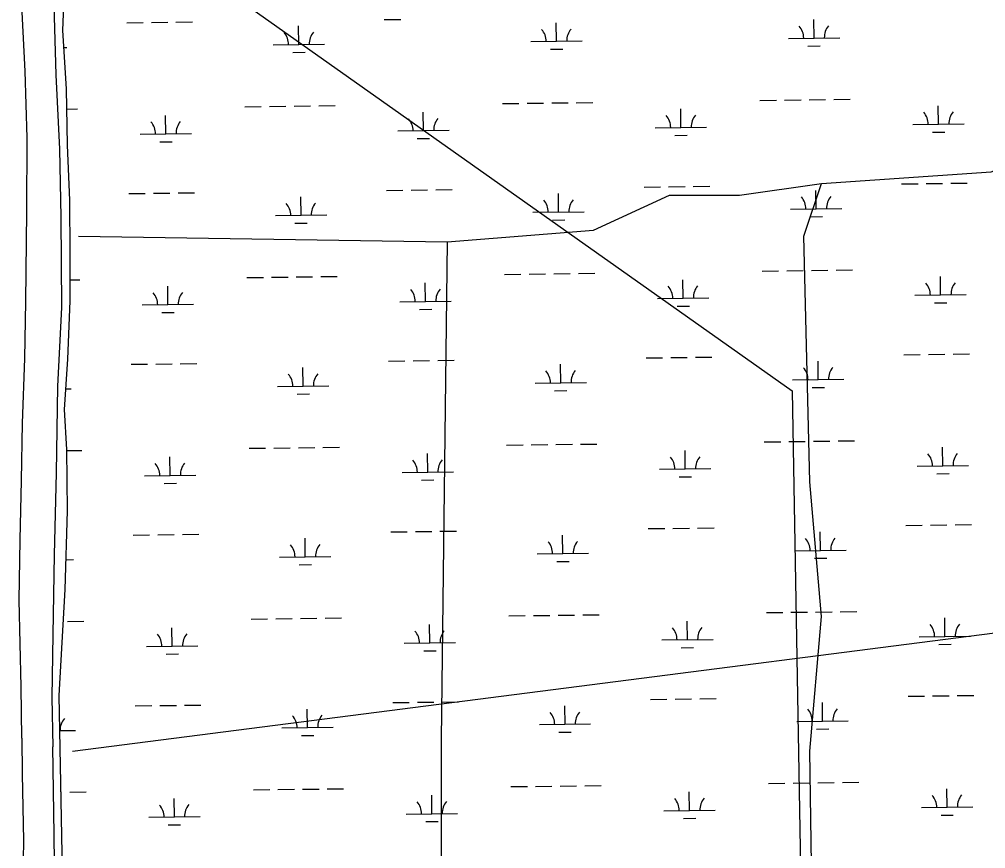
# Model space of a CAD drawing. Extents: x 3715084 to 3753216, y 488173 to 513963.
# Drawn here: x 3742939 to 3744821, y 506681 to 508296 of the extents above; entities that cross this region are included whole.
import ezdxf

# ---------------------------------------------------------------- set-up
doc = ezdxf.new("R2010")
doc.units = 0
for name, color, linetype in [('V-LEVE-TOET', 7, 'Continuous'), ('V-TOPO-SHOR', 7, 'Continuous'), ('V-UTIL-LINE', 7, 'Continuous'), ('V-WETL-SWMP', 7, 'Continuous')]:
    doc.layers.add(name, color=color, linetype=linetype)

msp = doc.modelspace()

# ---------------------------------------------------------------- linework, layer by layer
at = {"layer": 'V-LEVE-TOET'}
for points in [[(3742943.5, 506896.1), (3742942.2, 506995.6), (3742938.5, 507164.7), (3742940.4, 507282.2), (3742942.9, 507398.1), (3742945, 507509.3), (3742949, 507635.6), (3742951, 507746.2), (3742953, 507921.1), (3742953.9, 508065.3), (3742949.7, 508194.9), (3742942.3, 508349.4)], [(3743005.3, 508346.6), (3743009.4, 508188), (3743016.7, 508043.4), (3743019.7, 507910.9), (3743020.6, 507734.9), (3743013, 507581.3), (3743010.3, 507412.7), (3743006.3, 507252.9), (3743003.9, 507097.6), (3743002.1, 506974.9), (3743003.9, 506878.8)], [(3742943.5, 506896.1), (3742944.4, 506826.3), (3742946.7, 506695.8), (3742944, 506550.3), (3742944.2, 506359.9), (3742947.9, 506152.2), (3742948.6, 505953.3), (3742948.5, 505794.9), (3742951.3, 505739.6), (3742955.3, 505578.2), (3742949.5, 505455.1), (3742950.8, 505401.3), (3742950.6, 505363.9), (3742949.8, 505235.3), (3742959.4, 505133.7), (3742962.7, 505088.9), (3742959.3, 505059.5)], [(3743144.7, 505011.1), (3743115.7, 505025.9), (3743084.7, 505047.1), (3743061.6, 505063.9), (3743046.6, 505081.3), (3743031, 505102.1), (3743019.9, 505129.4), (3743014.7, 505171.8), (3743014.1, 505269.9), (3743018.2, 505415.9), (3743019.5, 505537.5), (3743018, 505698.5), (3743014.5, 505879.3), (3743014.3, 506070.2), (3743014.4, 506225.6), (3743010.5, 506373.1), (3743008.5, 506539.5), (3743006.5, 506707.9), (3743003.9, 506878.8)]]:
    msp.add_lwpolyline(points, dxfattribs=at)
at = {"layer": 'V-TOPO-SHOR'}
msp.add_line((3743042.2, 506870.7), (3745356.7, 507167.1), dxfattribs=at)
for points in [[(3743053.6, 507874), (3743771.9, 507862.6), (3744057, 507885.4), (3744205.2, 507953.8), (3744342, 507953.8), (3744501.6, 507976.6), (3744832.3, 507999.4), (3744923.5, 508033.6), (3745299.7, 508045), (3745835.6, 508056.4), (3746679.3, 508067.8), (3747773.9, 508056.4)], [(3744513, 504533.3), (3744478.8, 506870.7), (3744501.6, 507132.9), (3744478.8, 507395.1), (3744467.4, 507874), (3744501.6, 507976.6)], [(3743771.9, 507862.6), (3743760.5, 506893.5), (3743760.5, 506540), (3743771.9, 505719.1), (3743760.5, 504921)]]:
    msp.add_lwpolyline(points, dxfattribs=at)
at = {"layer": 'V-UTIL-LINE'}
msp.add_lwpolyline([(3743021.6, 508578.7), (3744444.1, 507572.3), (3744507.4, 503971.5)], dxfattribs=at)
at = {"layer": 'V-WETL-SWMP'}
for p, q in [((3743023.6, 508274.4), (3743028.1, 508399.7)), ((3743147.9, 508289.4), (3743179.9, 508289.8)), ((3743195.9, 508290), (3743227.9, 508290.4)), ((3743243.8, 508290.6), (3743275.8, 508291)), ((3743649.7, 508295.7), (3743681.7, 508296.1)), ((3743985.1, 508253.4), (3743984.7, 508289.4)), ((3744487, 508259.7), (3744486.5, 508295.7)), ((3743030.5, 508161), (3743023.6, 508274.4)), ((3743483.3, 508247.2), (3743482.8, 508283.2)), ((3743433.3, 508246.5), (3743533.3, 508247.8)), ((3743935.1, 508252.8), (3744035.1, 508254.1)), ((3744437, 508259.1), (3744537, 508260.3)), ((3743025.6, 508241.4), (3743031.4, 508241.5)), ((3743471.4, 508231.6), (3743495.4, 508231.9)), ((3743973.3, 508237.8), (3743997.3, 508238.1)), ((3744475.2, 508244.1), (3744499.2, 508244.4)), ((3743032.5, 508051.3), (3743030.5, 508161)), ((3743975.8, 508133.2), (3744007.8, 508133.6)), ((3744023.8, 508133.8), (3744055.8, 508134.2)), ((3744381.7, 508138.3), (3744413.7, 508138.7)), ((3744429.7, 508138.9), (3744461.7, 508139.3)), ((3744477.6, 508139.5), (3744509.6, 508139.9)), ((3744525.6, 508140.1), (3744557.6, 508140.5)), ((3743031.2, 508121.4), (3743052, 508121.7)), ((3743377.9, 508125.8), (3743409.9, 508126.2)), ((3743425.9, 508126.4), (3743457.9, 508126.8)), ((3743473.9, 508127), (3743505.9, 508127.4)), ((3743521.9, 508127.6), (3743553.9, 508128)), ((3743725.8, 508079.4), (3743725.4, 508115.4)), ((3743879.8, 508132), (3743911.8, 508132.4)), ((3743927.8, 508132.6), (3743959.8, 508133)), ((3744227.7, 508085.6), (3744227.3, 508121.6)), ((3744729.6, 508091.9), (3744729.1, 508127.9)), ((3743224, 508073.1), (3743223.5, 508109.1)), ((3743675.8, 508078.7), (3743775.8, 508080)), ((3744177.7, 508085), (3744277.7, 508086.3)), ((3744679.6, 508091.3), (3744779.6, 508092.5)), ((3743174, 508072.5), (3743274, 508073.7)), ((3743714, 508063.8), (3743738, 508064.1)), ((3744215.9, 508070.1), (3744239.9, 508070.4)), ((3744717.8, 508076.3), (3744741.8, 508076.6)), ((3743036.9, 507943.6), (3743032.5, 508051.3)), ((3743212.2, 508057.5), (3743236.2, 508057.8)), ((3743701.9, 507963.6), (3743733.9, 507964)), ((3743749.9, 507964.2), (3743781.9, 507964.6)), ((3744155.8, 507969.3), (3744187.7, 507969.7)), ((3744203.7, 507969.9), (3744235.7, 507970.3)), ((3744251.7, 507970.5), (3744283.7, 507970.9)), ((3744657.6, 507975.6), (3744689.6, 507976)), ((3744705.6, 507976.2), (3744737.6, 507976.6)), ((3744753.6, 507976.8), (3744785.6, 507977.2)), ((3743152, 507956.7), (3743184, 507957.1)), ((3743200, 507957.3), (3743232, 507957.7)), ((3743248, 507957.9), (3743280, 507958.3)), ((3743487.4, 507914.5), (3743487, 507950.5)), ((3743653.9, 507963), (3743685.9, 507963.4)), ((3743989.3, 507920.8), (3743988.8, 507956.8)), ((3744491.1, 507927.1), (3744490.7, 507963)), ((3743037.8, 507839.7), (3743036.9, 507943.6)), ((3744441.2, 507926.4), (3744541.1, 507927.7)), ((3743437.4, 507913.9), (3743537.4, 507915.1)), ((3743939.3, 507920.2), (3744039.3, 507921.4)), ((3744479.3, 507911.5), (3744503.3, 507911.8)), ((3743475.6, 507898.9), (3743499.6, 507899.2)), ((3743977.5, 507905.2), (3744001.5, 507905.5)), ((3743037.6, 507747.9), (3743037.8, 507839.7)), ((3743478.1, 507794.3), (3743510.1, 507794.7)), ((3743526.1, 507794.9), (3743558.1, 507795.3)), ((3743883.9, 507799.4), (3743915.9, 507799.8)), ((3743931.9, 507800), (3743963.9, 507800.4)), ((3743979.9, 507800.6), (3744011.9, 507801)), ((3744027.9, 507801.2), (3744059.9, 507801.6)), ((3744385.8, 507805.7), (3744417.8, 507806.1)), ((3744433.8, 507806.3), (3744465.8, 507806.7)), ((3744481.8, 507806.9), (3744513.8, 507807.3)), ((3744529.8, 507807.5), (3744561.8, 507807.9)), ((3744733.7, 507759.3), (3744733.3, 507795.3)), ((3743037.7, 507788.8), (3743056.2, 507789)), ((3743228.1, 507740.4), (3743227.7, 507776.4)), ((3743382.1, 507793.1), (3743414.1, 507793.5)), ((3743430.1, 507793.7), (3743462.1, 507794.1)), ((3743730, 507746.7), (3743729.5, 507782.7)), ((3744231.9, 507753), (3744231.4, 507789)), ((3744683.7, 507758.6), (3744783.7, 507759.9)), ((3743032.9, 507634.3), (3743037.6, 507747.9)), ((3743178.1, 507739.8), (3743278.1, 507741.1)), ((3743680, 507746.1), (3743780, 507747.3)), ((3744181.9, 507752.4), (3744281.9, 507753.6)), ((3744721.9, 507743.7), (3744745.9, 507744)), ((3743216.3, 507724.9), (3743240.3, 507725.2)), ((3743718.2, 507731.1), (3743742.2, 507731.4)), ((3744220.1, 507737.4), (3744244.1, 507737.7)), ((3744709.8, 507643.5), (3744741.8, 507643.9)), ((3744757.8, 507644.1), (3744789.8, 507644.5)), ((3743026.5, 507536), (3743032.9, 507634.3)), ((3743204.2, 507624.7), (3743236.2, 507625.1)), ((3743252.2, 507625.3), (3743284.2, 507625.7)), ((3743658, 507630.4), (3743690, 507630.8)), ((3743706, 507631), (3743738, 507631.4)), ((3743754, 507631.6), (3743786, 507632)), ((3744159.9, 507636.6), (3744191.9, 507637)), ((3744207.9, 507637.2), (3744239.9, 507637.6)), ((3744255.9, 507637.8), (3744287.9, 507638.2)), ((3744495.3, 507594.4), (3744494.9, 507630.4)), ((3744661.8, 507642.9), (3744693.8, 507643.3)), ((3743156.2, 507624.1), (3743188.2, 507624.5)), ((3743491.6, 507581.9), (3743491.1, 507617.9)), ((3743993.4, 507588.1), (3743993, 507624.1)), ((3743943.4, 507587.5), (3744043.4, 507588.8)), ((3744445.3, 507593.8), (3744545.3, 507595)), ((3743029.1, 507576.1), (3743039.7, 507576.2)), ((3743441.6, 507581.2), (3743541.6, 507582.5)), ((3743981.6, 507572.6), (3744005.6, 507572.9)), ((3744483.5, 507578.8), (3744507.5, 507579.1)), ((3743479.8, 507566.3), (3743503.8, 507566.6)), ((3743030.8, 507458.3), (3743026.5, 507536)), ((3744486, 507474.2), (3744518, 507474.6)), ((3744534, 507474.8), (3744566, 507475.2)), ((3743032.1, 507339), (3743030.8, 507458.3)), ((3743030.9, 507456), (3743060.4, 507456.4)), ((3743386.2, 507460.5), (3743418.2, 507460.9)), ((3743434.2, 507461.1), (3743466.2, 507461.5)), ((3743482.2, 507461.7), (3743514.2, 507462.1)), ((3743530.2, 507462.3), (3743562.2, 507462.7)), ((3743888.1, 507466.7), (3743920.1, 507467.1)), ((3743936.1, 507467.3), (3743968.1, 507467.7)), ((3743984.1, 507467.9), (3744016.1, 507468.3)), ((3744032.1, 507468.5), (3744064.1, 507468.9)), ((3744236, 507420.3), (3744235.6, 507456.3)), ((3744390, 507473), (3744422, 507473.4)), ((3744438, 507473.6), (3744470, 507474)), ((3744737.9, 507426.6), (3744737.4, 507462.6)), ((3743232.3, 507407.8), (3743231.8, 507443.8)), ((3743734.2, 507414.1), (3743733.7, 507450.1)), ((3744186, 507419.7), (3744286, 507421)), ((3744687.9, 507426), (3744787.9, 507427.2)), ((3743182.3, 507407.2), (3743282.3, 507408.4)), ((3743684.2, 507413.4), (3743784.2, 507414.7)), ((3744224.2, 507404.8), (3744248.2, 507405.1)), ((3744726.1, 507411), (3744750.1, 507411.3)), ((3743220.5, 507392.2), (3743244.5, 507392.5)), ((3743722.4, 507398.5), (3743746.3, 507398.8)), ((3743027.6, 507185.7), (3743032.1, 507339)), ((3744212.1, 507304.6), (3744244.1, 507305)), ((3744260.1, 507305.2), (3744292.1, 507305.6)), ((3744665.9, 507310.3), (3744697.9, 507310.7)), ((3744713.9, 507310.9), (3744745.9, 507311.3)), ((3744761.9, 507311.5), (3744793.9, 507311.9)), ((3743160.3, 507291.5), (3743192.3, 507291.9)), ((3743208.3, 507292.1), (3743240.3, 507292.5)), ((3743256.3, 507292.7), (3743288.3, 507293.1)), ((3743662.2, 507297.7), (3743694.2, 507298.1)), ((3743710.2, 507298.3), (3743742.2, 507298.7)), ((3743758.2, 507298.9), (3743790.2, 507299.3)), ((3743997.6, 507255.5), (3743997.1, 507291.5)), ((3744164.1, 507304), (3744196.1, 507304.4)), ((3744499.5, 507261.8), (3744499, 507297.8)), ((3743495.7, 507249.2), (3743495.3, 507285.2)), ((3743445.7, 507248.6), (3743545.7, 507249.8)), ((3743947.6, 507254.9), (3744047.6, 507256.1)), ((3744449.5, 507261.1), (3744549.5, 507262.4)), ((3743029.3, 507243.4), (3743043.9, 507243.6)), ((3743483.9, 507233.6), (3743507.9, 507233.9)), ((3743985.8, 507239.9), (3744009.8, 507240.2)), ((3744487.7, 507246.2), (3744511.7, 507246.5)), ((3743016.4, 506979.1), (3743027.6, 507185.7)), ((3743988.3, 507135.3), (3744020.2, 507135.7)), ((3744036.2, 507135.9), (3744068.2, 507136.3)), ((3744394.1, 507140.4), (3744426.1, 507140.8)), ((3744442.1, 507141), (3744474.1, 507141.4)), ((3744490.1, 507141.6), (3744522.1, 507142)), ((3744538.1, 507142.2), (3744570.1, 507142.6)), ((3743032.5, 507123.3), (3743064.5, 507123.7)), ((3743390.4, 507127.8), (3743422.4, 507128.2)), ((3743438.4, 507128.4), (3743470.4, 507128.8)), ((3743486.4, 507129), (3743518.4, 507129.4)), ((3743534.4, 507129.6), (3743566.4, 507130)), ((3743738.3, 507081.4), (3743737.9, 507117.4)), ((3743892.3, 507134.1), (3743924.3, 507134.5)), ((3743940.3, 507134.7), (3743972.3, 507135.1)), ((3744240.2, 507087.7), (3744239.7, 507123.7)), ((3744742.1, 507094), (3744741.6, 507130)), ((3743236.4, 507075.1), (3743236, 507111.1)), ((3743688.3, 507080.8), (3743788.3, 507082)), ((3744190.2, 507087.1), (3744290.2, 507088.3)), ((3744692.1, 507093.3), (3744792, 507094.6)), ((3743186.4, 507074.5), (3743286.4, 507075.8)), ((3743726.5, 507065.8), (3743750.5, 507066.1)), ((3744228.4, 507072.1), (3744252.4, 507072.4)), ((3744730.2, 507078.4), (3744754.2, 507078.7)), ((3743224.6, 507059.6), (3743248.6, 507059.9)), ((3743030.3, 506186.2), (3743016.4, 506979.1)), ((3743714.4, 506965.7), (3743746.3, 506966.1)), ((3743762.3, 506966.3), (3743794.3, 506966.7)), ((3744168.2, 506971.3), (3744200.2, 506971.7)), ((3744216.2, 506971.9), (3744248.2, 506972.3)), ((3744264.2, 506972.5), (3744296.2, 506972.9)), ((3744670.1, 506977.6), (3744702.1, 506978)), ((3744718.1, 506978.2), (3744750.1, 506978.6)), ((3744766.1, 506978.8), (3744798.1, 506979.2)), ((3743164.5, 506958.8), (3743196.5, 506959.2)), ((3743212.5, 506959.4), (3743244.5, 506959.8)), ((3743260.5, 506960), (3743292.5, 506960.4)), ((3743499.9, 506916.6), (3743499.4, 506952.6)), ((3743666.4, 506965.1), (3743698.4, 506965.5)), ((3744001.8, 506922.8), (3744001.3, 506958.8)), ((3744503.6, 506929.1), (3744503.2, 506965.1)), ((3744453.6, 506928.5), (3744553.6, 506929.7)), ((3743017.6, 506910.5), (3743048, 506910.9)), ((3743449.9, 506915.9), (3743549.9, 506917.2)), ((3743951.8, 506922.2), (3744051.7, 506923.5)), ((3744491.8, 506913.5), (3744515.8, 506913.8)), ((3743488.1, 506901), (3743512.1, 506901.3)), ((3743989.9, 506907.3), (3744013.9, 506907.6)), ((3743490.5, 506796.4), (3743522.5, 506796.8)), ((3743538.5, 506797), (3743570.5, 506797.4)), ((3743896.4, 506801.4), (3743928.4, 506801.8)), ((3743944.4, 506802), (3743976.4, 506802.4)), ((3743992.4, 506802.6), (3744024.4, 506803)), ((3744040.4, 506803.2), (3744072.4, 506803.6)), ((3744398.3, 506807.7), (3744430.3, 506808.1)), ((3744446.3, 506808.3), (3744478.3, 506808.7)), ((3744494.3, 506808.9), (3744526.3, 506809.3)), ((3744542.3, 506809.5), (3744574.3, 506809.9)), ((3744746.2, 506761.3), (3744745.8, 506797.3)), ((3743019.7, 506790.5), (3743020.7, 506790.5)), ((3743036.7, 506790.7), (3743068.7, 506791.1)), ((3743240.6, 506742.5), (3743240.2, 506778.5)), ((3743394.5, 506795.2), (3743426.5, 506795.6)), ((3743442.5, 506795.8), (3743474.5, 506796.2)), ((3743742.5, 506748.8), (3743742, 506784.8)), ((3744244.3, 506755), (3744243.9, 506791)), ((3744696.2, 506760.7), (3744796.2, 506761.9)), ((3743190.6, 506741.9), (3743290.6, 506743.1)), ((3743692.5, 506748.1), (3743792.5, 506749.4)), ((3744194.3, 506754.4), (3744294.3, 506755.7)), ((3744734.4, 506745.7), (3744758.4, 506746)), ((3743228.8, 506726.9), (3743252.8, 506727.2)), ((3743730.7, 506733.2), (3743754.7, 506733.5)), ((3744232.5, 506739.5), (3744256.5, 506739.8))]:
    msp.add_line(p, q, dxfattribs=at)
for centre, start, end in [((3743428, 508246.9), 359.9442, 41.4878), ((3743538.5, 508248.3), 139.9442, 181.4878), ((3743929.9, 508253.2), 359.9442, 41.4878), ((3744040.4, 508254.6), 139.9442, 181.4878), ((3744431.7, 508259.5), 359.9442, 41.4878), ((3744542.2, 508260.9), 139.9442, 181.4878), ((3744674.3, 508091.7), 359.9442, 41.4878), ((3744784.8, 508093.1), 139.9442, 181.4878), ((3743168.7, 508072.9), 359.9442, 41.4878), ((3743279.2, 508074.3), 139.9442, 181.4878), ((3743670.6, 508079.1), 359.9442, 41.4878), ((3743781.1, 508080.5), 139.9442, 181.4878), ((3744172.5, 508085.4), 359.9442, 41.4878), ((3744282.9, 508086.8), 139.9442, 181.4878), ((3744435.9, 507926.8), 359.9442, 41.4878), ((3744546.4, 507928.2), 139.9442, 181.4878), ((3743432.2, 507914.3), 359.9442, 41.4878), ((3743542.6, 507915.7), 139.9442, 181.4878), ((3743934, 507920.6), 359.9442, 41.4878), ((3744044.5, 507921.9), 139.9442, 181.4878), ((3744176.6, 507752.8), 359.9442, 41.4878), ((3744287.1, 507754.2), 139.9442, 181.4878), ((3744678.5, 507759), 359.9442, 41.4878), ((3744789, 507760.4), 139.9442, 181.4878), ((3743172.9, 507740.2), 359.9442, 41.4878), ((3743283.4, 507741.6), 139.9442, 181.4878), ((3743674.8, 507746.5), 359.9442, 41.4878), ((3743785.2, 507747.9), 139.9442, 181.4878), ((3743938.2, 507587.9), 359.9442, 41.4878), ((3744048.7, 507589.3), 139.9442, 181.4878), ((3744440.1, 507594.2), 359.9442, 41.4878), ((3744550.5, 507595.6), 139.9442, 181.4878), ((3743436.3, 507581.6), 359.9442, 41.4878), ((3743546.8, 507583), 139.9442, 181.4878), ((3743678.9, 507413.8), 359.9442, 41.4878), ((3743789.4, 507415.2), 139.9442, 181.4878), ((3744180.8, 507420.1), 359.9442, 41.4878), ((3744291.3, 507421.5), 139.9442, 181.4878), ((3744682.6, 507426.4), 359.9442, 41.4878), ((3744793.1, 507427.8), 139.9442, 181.4878), ((3743177, 507407.6), 359.9442, 41.4878), ((3743287.5, 507409), 139.9442, 181.4878), ((3743440.5, 507249), 359.9442, 41.4878), ((3743551, 507250.4), 139.9442, 181.4878), ((3743942.4, 507255.3), 359.9442, 41.4878), ((3744052.8, 507256.6), 139.9442, 181.4878), ((3744444.2, 507261.5), 359.9442, 41.4878), ((3744554.7, 507262.9), 139.9442, 181.4878), ((3744686.8, 507093.7), 359.9442, 41.4878), ((3744797.3, 507095.1), 139.9442, 181.4878), ((3743181.2, 507074.9), 359.9442, 41.4878), ((3743291.7, 507076.3), 139.9442, 181.4878), ((3743683.1, 507081.2), 359.9442, 41.4878), ((3743793.5, 507082.6), 139.9442, 181.4878), ((3744184.9, 507087.5), 359.9442, 41.4878), ((3744295.4, 507088.9), 139.9442, 181.4878), ((3744448.4, 506928.9), 359.9442, 41.4878), ((3744558.9, 506930.3), 139.9442, 181.4878), ((3743053.2, 506911.5), 139.9442, 181.4878), ((3743444.6, 506916.3), 359.9442, 41.4878), ((3743555.1, 506917.7), 139.9442, 181.4878), ((3743946.5, 506922.6), 359.9442, 41.4878), ((3744057, 506924), 139.9442, 181.4878), ((3744189.1, 506754.8), 359.9442, 41.4878), ((3744299.6, 506756.2), 139.9442, 181.4878), ((3744691, 506761.1), 359.9442, 41.4878), ((3744801.4, 506762.5), 139.9442, 181.4878), ((3743185.4, 506742.3), 359.9442, 41.4878), ((3743295.8, 506743.7), 139.9442, 181.4878), ((3743687.2, 506748.6), 359.9442, 41.4878), ((3743797.7, 506749.9), 139.9442, 181.4878)]:
    msp.add_arc(centre, 35.2, start, end, dxfattribs=at)

doc.saveas('drawing.dxf')
